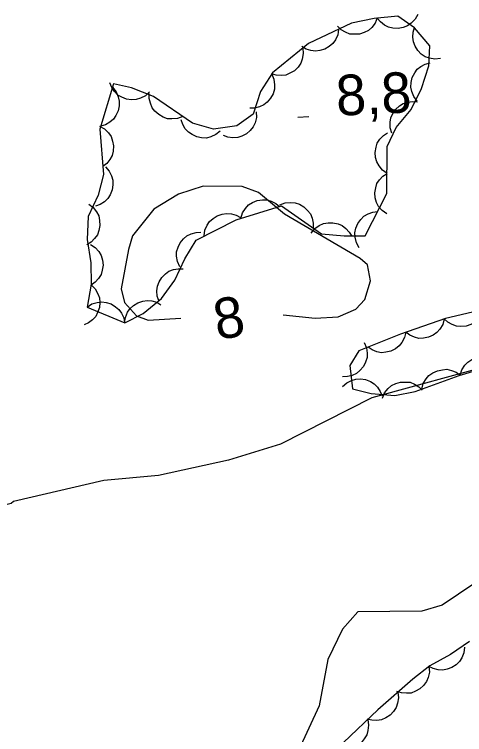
# Model space of a CAD drawing. Extents: x 336540 to 340074, y 5572036 to 5573747.
# Drawn here: x 337258.9 to 337292.2, y 5573400.2 to 5573453.4 of the extents above; entities that cross this region are included whole.
import ezdxf

# ---------------------------------------------------------------- set-up
doc = ezdxf.new("R2010")
doc.units = 0
for name, color, linetype in [('Niveau 2', 7, 'Continuous'), ('Niveau 3', 7, 'Continuous'), ('Niveau 44', 7, 'Continuous')]:
    doc.layers.add(name, color=color, linetype=linetype)

msp = doc.modelspace()

# ---------------------------------------------------------------- linework, layer by layer
at = {"layer": 'Niveau 2'}
for points in [[(337278.81, 5573431.22), (337281.17, 5573430.99), (337282.87, 5573431.07), (337284.18, 5573431.64), (337284.83, 5573432.37), (337285.26, 5573433.75), (337285.04, 5573434.93), (337284.49, 5573435.4), (337278.9, 5573438.67), (337276.98, 5573440.28), (337275.76, 5573440.72), (337272.88, 5573440.74), (337271.05, 5573440.14), (337269.24, 5573439.03), (337267.65, 5573437.08), (337267.37, 5573436.05), (337266.83, 5573433.14), (337267.07, 5573432.13), (337267.96, 5573431.15), (337268.82, 5573430.84), (337271.23, 5573430.97)], [(337294.54, 5573427.61), (337285.36, 5573425.09), (337278.6, 5573421.67), (337274.77, 5573420.48), (337269.59, 5573419.36), (337265.53, 5573418.98), (337258.86, 5573417.44), (337258.68, 5573417.27), (337251.83, 5573415.56), (337247.63, 5573415), (337244.3, 5573413.81), (337240.44, 5573413.28), (337234.49, 5573413.82), (337229.7, 5573414.92), (337224.61, 5573415.18)], [(337355.11, 5573415.09), (337349.27, 5573419.89), (337346.8, 5573421.81), (337345.06, 5573422.91), (337338.64, 5573425.8), (337335.92, 5573426), (337332.88, 5573425.84), (337327.36, 5573424.71), (337325.2, 5573423.76), (337322.37, 5573423.09), (337315.69, 5573421.05), (337312.57, 5573419.37), (337306.05, 5573414.45), (337303.57, 5573413.29), (337300.54, 5573412.98), (337297.97, 5573413.35), (337295.47, 5573413.06), (337290.56, 5573409.76), (337289.06, 5573409.33), (337284.31, 5573409.27), (337283.19, 5573408), (337282.11, 5573405.75), (337281.46, 5573402.32), (337279.94, 5573399.02)]]:
    msp.add_lwpolyline(points, dxfattribs=at)
at = {"layer": 'Niveau 3'}
msp.add_line((337279.89, 5573445.84), (337280.69, 5573445.88), dxfattribs=at)
at = {"layer": 'Niveau 44'}
for points in [[(337288.75, 5573453.44), (337288.55, 5573453.08), (337288.26, 5573452.79), (337288, 5573452.59), (337287.67, 5573452.47), (337287.31, 5573452.4), (337286.92, 5573452.43), (337286.6, 5573452.49), (337286.29, 5573452.65), (337285.99, 5573452.88), (337285.76, 5573453.15)], [(337264.31, 5573431.8), (337267.1, 5573430.64), (337268.45, 5573431.32), (337269.8, 5573432.44), (337270.79, 5573433.79), (337271.52, 5573435.38), (337272.37, 5573436.76), (337275.33, 5573438.26), (337278.67, 5573439.28), (337281.64, 5573437.21), (337283.31, 5573437.08), (337284.86, 5573437.07), (337286.47, 5573440.19), (337286.5, 5573443.67), (337287.16, 5573445.07), (337288.27, 5573446.42), (337289.02, 5573447.96), (337289.58, 5573449.63), (337289.64, 5573451.11), (337288.52, 5573452.45), (337287.27, 5573453.3), (337285.53, 5573453.13), (337283.86, 5573452.78), (337280.68, 5573451.3), (337278.02, 5573449.12), (337277.12, 5573447.73), (337276.57, 5573446.07), (337275.37, 5573445.2), (337273.64, 5573444.96), (337272.1, 5573445.41), (337269.22, 5573447.37), (337267.59, 5573448.01), (337266.26, 5573448.31), (337265.25, 5573444.95), (337265.52, 5573441.61), (337265.13, 5573440.07), (337264.38, 5573438.49), (337264.31, 5573436.81), (337264.58, 5573435.08), (337264.61, 5573433.49), (337264.31, 5573431.8)], [(337285.76, 5573453.18), (337285.6, 5573452.79), (337285.35, 5573452.48), (337285.11, 5573452.25), (337284.79, 5573452.09), (337284.44, 5573451.99), (337284.05, 5573451.97), (337283.73, 5573451.99), (337283.4, 5573452.12), (337283.08, 5573452.31), (337282.82, 5573452.56)], [(337282.9, 5573452.33), (337282.83, 5573451.92), (337282.66, 5573451.56), (337282.47, 5573451.28), (337282.2, 5573451.06), (337281.88, 5573450.87), (337281.51, 5573450.77), (337281.19, 5573450.72), (337280.84, 5573450.77), (337280.49, 5573450.88), (337280.18, 5573451.07)], [(337290.43, 5573450.17), (337290.01, 5573450.12), (337289.61, 5573450.2), (337289.3, 5573450.31), (337289.01, 5573450.51), (337288.75, 5573450.77), (337288.56, 5573451.1), (337288.43, 5573451.4), (337288.39, 5573451.75), (337288.41, 5573452.12), (337288.5, 5573452.47)], [(337280.25, 5573450.95), (337280.29, 5573450.54), (337280.21, 5573450.14), (337280.1, 5573449.83), (337279.9, 5573449.54), (337279.63, 5573449.28), (337279.3, 5573449.09), (337279, 5573448.96), (337278.65, 5573448.92), (337278.28, 5573448.95), (337277.93, 5573449.05)], [(337288.71, 5573447.02), (337288.45, 5573447.36), (337288.31, 5573447.74), (337288.24, 5573448.06), (337288.26, 5573448.41), (337288.35, 5573448.77), (337288.53, 5573449.11), (337288.71, 5573449.38), (337288.99, 5573449.59), (337289.31, 5573449.77), (337289.66, 5573449.87)], [(337277.96, 5573449.03), (337278.12, 5573448.64), (337278.17, 5573448.24), (337278.16, 5573447.91), (337278.05, 5573447.57), (337277.87, 5573447.25), (337277.62, 5573446.96), (337277.37, 5573446.75), (337277.05, 5573446.61), (337276.69, 5573446.52), (337276.33, 5573446.51)], [(337268.92, 5573447.71), (337268.61, 5573447.42), (337268.25, 5573447.24), (337267.94, 5573447.14), (337267.58, 5573447.13), (337267.22, 5573447.18), (337266.86, 5573447.32), (337266.58, 5573447.48), (337266.33, 5573447.73), (337266.12, 5573448.04), (337265.99, 5573448.37)], [(337266.18, 5573448.05), (337266.44, 5573447.72), (337266.6, 5573447.35), (337266.68, 5573447.03), (337266.67, 5573446.68), (337266.6, 5573446.31), (337266.43, 5573445.97), (337266.25, 5573445.7), (337265.98, 5573445.47), (337265.66, 5573445.28), (337265.32, 5573445.17)], [(337271.38, 5573445.9), (337270.99, 5573445.75), (337270.58, 5573445.71), (337270.25, 5573445.73), (337269.92, 5573445.85), (337269.6, 5573446.03), (337269.32, 5573446.29), (337269.11, 5573446.54), (337268.98, 5573446.87), (337268.9, 5573447.23), (337268.9, 5573447.59)], [(337286.83, 5573444.66), (337286.71, 5573445.06), (337286.71, 5573445.47), (337286.76, 5573445.8), (337286.9, 5573446.12), (337287.11, 5573446.42), (337287.4, 5573446.67), (337287.67, 5573446.86), (337288.01, 5573446.96), (337288.37, 5573447.01), (337288.73, 5573446.98)], [(337276.81, 5573446.24), (337276.82, 5573445.82), (337276.72, 5573445.43), (337276.59, 5573445.13), (337276.37, 5573444.85), (337276.09, 5573444.61), (337275.74, 5573444.44), (337275.44, 5573444.33), (337275.09, 5573444.31), (337274.72, 5573444.36), (337274.38, 5573444.48)], [(337274.14, 5573444.81), (337273.82, 5573444.55), (337273.44, 5573444.39), (337273.13, 5573444.3), (337272.77, 5573444.31), (337272.41, 5573444.39), (337272.07, 5573444.55), (337271.79, 5573444.73), (337271.56, 5573444.99), (337271.37, 5573445.31), (337271.26, 5573445.65)], [(337265.23, 5573445.18), (337265.59, 5573444.98), (337265.88, 5573444.68), (337266.07, 5573444.42), (337266.19, 5573444.08), (337266.25, 5573443.72), (337266.22, 5573443.34), (337266.15, 5573443.02), (337265.98, 5573442.71), (337265.75, 5573442.42), (337265.47, 5573442.19)], [(337286.48, 5573441.69), (337286.14, 5573441.93), (337285.89, 5573442.25), (337285.72, 5573442.53), (337285.63, 5573442.87), (337285.6, 5573443.24), (337285.67, 5573443.62), (337285.76, 5573443.93), (337285.95, 5573444.22), (337286.21, 5573444.49), (337286.51, 5573444.69)], [(337265.66, 5573442.18), (337265.94, 5573441.86), (337266.11, 5573441.5), (337266.21, 5573441.18), (337266.21, 5573440.83), (337266.15, 5573440.46), (337266, 5573440.11), (337265.84, 5573439.83), (337265.58, 5573439.59), (337265.27, 5573439.39), (337264.93, 5573439.27)], [(337286.46, 5573438.69), (337286.11, 5573438.93), (337285.86, 5573439.25), (337285.69, 5573439.53), (337285.6, 5573439.87), (337285.57, 5573440.24), (337285.64, 5573440.62), (337285.73, 5573440.93), (337285.93, 5573441.22), (337286.18, 5573441.49), (337286.48, 5573441.69)], [(337275.66, 5573438.36), (337275.79, 5573438.76), (337276.01, 5573439.1), (337276.23, 5573439.35), (337276.53, 5573439.53), (337276.88, 5573439.67), (337277.26, 5573439.72), (337277.58, 5573439.73), (337277.92, 5573439.63), (337278.25, 5573439.46), (337278.53, 5573439.24)], [(337264.42, 5573439.41), (337264.75, 5573439.16), (337265, 5573438.84), (337265.16, 5573438.55), (337265.23, 5573438.2), (337265.25, 5573437.84), (337265.17, 5573437.46), (337265.07, 5573437.15), (337264.86, 5573436.86), (337264.6, 5573436.6), (337264.29, 5573436.41)], [(337278.55, 5573439.36), (337278.94, 5573439.51), (337279.35, 5573439.54), (337279.68, 5573439.52), (337280.01, 5573439.4), (337280.33, 5573439.22), (337280.6, 5573438.95), (337280.81, 5573438.7), (337280.94, 5573438.37), (337281.02, 5573438.01), (337281.01, 5573437.65)], [(337272.97, 5573437.06), (337273.02, 5573437.48), (337273.18, 5573437.85), (337273.36, 5573438.13), (337273.62, 5573438.36), (337273.93, 5573438.56), (337274.3, 5573438.67), (337274.62, 5573438.73), (337274.97, 5573438.69), (337275.33, 5573438.59), (337275.64, 5573438.42)], [(337284.41, 5573436.19), (337284.21, 5573436.56), (337284.12, 5573436.96), (337284.1, 5573437.29), (337284.18, 5573437.63), (337284.32, 5573437.97), (337284.55, 5573438.28), (337284.77, 5573438.52), (337285.08, 5573438.69), (337285.43, 5573438.82), (337285.78, 5573438.86)], [(337280.88, 5573437.27), (337281.14, 5573437.6), (337281.47, 5573437.83), (337281.77, 5573437.98), (337282.12, 5573438.04), (337282.48, 5573438.04), (337282.86, 5573437.95), (337283.16, 5573437.84), (337283.44, 5573437.62), (337283.69, 5573437.35), (337283.87, 5573437.04)], [(337271.15, 5573434.77), (337270.98, 5573435.16), (337270.92, 5573435.56), (337270.92, 5573435.89), (337271.03, 5573436.23), (337271.19, 5573436.56), (337271.44, 5573436.84), (337271.68, 5573437.07), (337272, 5573437.21), (337272.36, 5573437.31), (337272.72, 5573437.33)], [(337264.55, 5573436.43), (337264.9, 5573436.21), (337265.17, 5573435.9), (337265.34, 5573435.62), (337265.44, 5573435.28), (337265.48, 5573434.91), (337265.42, 5573434.53), (337265.34, 5573434.22), (337265.15, 5573433.92), (337264.91, 5573433.64), (337264.61, 5573433.43)], [(337269.63, 5573432.21), (337269.49, 5573432.6), (337269.47, 5573433.01), (337269.5, 5573433.34), (337269.63, 5573433.66), (337269.82, 5573433.98), (337270.09, 5573434.25), (337270.35, 5573434.45), (337270.68, 5573434.57), (337271.04, 5573434.64), (337271.4, 5573434.63)], [(337264.6, 5573433.44), (337264.9, 5573433.14), (337265.1, 5573432.79), (337265.22, 5573432.48), (337265.25, 5573432.13), (337265.21, 5573431.76), (337265.08, 5573431.4), (337264.94, 5573431.11), (337264.7, 5573430.85), (337264.4, 5573430.63), (337264.08, 5573430.48)], [(337264.31, 5573431.8), (337264.66, 5573432.03), (337265.05, 5573432.14), (337265.38, 5573432.2), (337265.72, 5573432.15), (337266.08, 5573432.04), (337266.4, 5573431.83), (337266.66, 5573431.63), (337266.85, 5573431.34), (337267.01, 5573431), (337267.08, 5573430.65)], [(337267.08, 5573430.63), (337267.13, 5573431.04), (337267.3, 5573431.42), (337267.48, 5573431.7), (337267.74, 5573431.93), (337268.05, 5573432.12), (337268.42, 5573432.24), (337268.74, 5573432.3), (337269.09, 5573432.26), (337269.45, 5573432.16), (337269.76, 5573431.98)], [(337297.4, 5573432.5), (337290.8, 5573430.96), (337287.48, 5573429.8), (337284.4, 5573428.56), (337283.72, 5573427.48), (337283.92, 5573425.75), (337285.3, 5573425.42), (337287.05, 5573425.26), (337288.56, 5573425.55), (337291.81, 5573426.74), (337295.17, 5573427.76)], [(337293.62, 5573431.62), (337293.47, 5573431.23), (337293.22, 5573430.91), (337292.99, 5573430.68), (337292.68, 5573430.51), (337292.33, 5573430.4), (337291.94, 5573430.37), (337291.62, 5573430.39), (337291.29, 5573430.51), (337290.97, 5573430.69), (337290.7, 5573430.94)], [(337290.7, 5573430.93), (337290.6, 5573430.52), (337290.38, 5573430.18), (337290.17, 5573429.92), (337289.88, 5573429.72), (337289.55, 5573429.57), (337289.17, 5573429.51), (337288.84, 5573429.49), (337288.5, 5573429.57), (337288.16, 5573429.72), (337287.87, 5573429.94)], [(337287.86, 5573429.95), (337287.78, 5573429.55), (337287.58, 5573429.19), (337287.38, 5573428.93), (337287.1, 5573428.72), (337286.77, 5573428.55), (337286.4, 5573428.47), (337286.07, 5573428.43), (337285.73, 5573428.5), (337285.38, 5573428.63), (337285.08, 5573428.83)], [(337284.79, 5573429.18), (337284.96, 5573428.8), (337285.01, 5573428.4), (337285, 5573428.07), (337284.9, 5573427.73), (337284.73, 5573427.4), (337284.47, 5573427.12), (337284.23, 5573426.9), (337283.91, 5573426.75), (337283.55, 5573426.66), (337283.19, 5573426.64)], [(337291.88, 5573426.76), (337292, 5573427.16), (337292.23, 5573427.5), (337292.45, 5573427.74), (337292.75, 5573427.93), (337293.09, 5573428.07), (337293.47, 5573428.11), (337293.8, 5573428.12), (337294.14, 5573428.02), (337294.47, 5573427.86), (337294.75, 5573427.63)], [(337289.06, 5573425.73), (337289.16, 5573426.14), (337289.37, 5573426.49), (337289.58, 5573426.75), (337289.86, 5573426.95), (337290.2, 5573427.1), (337290.58, 5573427.17), (337290.9, 5573427.2), (337291.24, 5573427.12), (337291.59, 5573426.98), (337291.88, 5573426.76)], [(337283.19, 5573425.93), (337283.5, 5573426.21), (337283.86, 5573426.38), (337284.18, 5573426.48), (337284.53, 5573426.49), (337284.89, 5573426.44), (337285.25, 5573426.29), (337285.53, 5573426.13), (337285.77, 5573425.87), (337285.98, 5573425.56), (337286.11, 5573425.23)], [(337286.14, 5573425.08), (337286.3, 5573425.47), (337286.56, 5573425.78), (337286.81, 5573426), (337287.13, 5573426.15), (337287.48, 5573426.26), (337287.86, 5573426.26), (337288.19, 5573426.24), (337288.51, 5573426.1), (337288.83, 5573425.91), (337289.08, 5573425.65)], [(337292.57, 5573407.09), (337291.18, 5573406.11), (337289.64, 5573405.28), (337288.38, 5573404.3), (337285.8, 5573402.03), (337283.27, 5573399.6)], [(337292.21, 5573406.67), (337292.17, 5573406.25), (337292.01, 5573405.88), (337291.85, 5573405.59), (337291.59, 5573405.35), (337291.28, 5573405.15), (337290.92, 5573405.02), (337290.6, 5573404.95), (337290.25, 5573404.98), (337289.89, 5573405.08), (337289.57, 5573405.24)], [(337289.58, 5573405.23), (337289.61, 5573404.82), (337289.51, 5573404.42), (337289.4, 5573404.11), (337289.18, 5573403.83), (337288.91, 5573403.58), (337288.58, 5573403.4), (337288.27, 5573403.27), (337287.92, 5573403.25), (337287.55, 5573403.28), (337287.21, 5573403.39)], [(337287.27, 5573403.32), (337287.32, 5573402.91), (337287.25, 5573402.51), (337287.15, 5573402.19), (337286.96, 5573401.9), (337286.7, 5573401.63), (337286.38, 5573401.43), (337286.08, 5573401.29), (337285.73, 5573401.24), (337285.36, 5573401.25), (337285.02, 5573401.34)], [(337285.05, 5573401.31), (337285.12, 5573400.89), (337285.07, 5573400.49), (337284.98, 5573400.17), (337284.8, 5573399.87), (337284.56, 5573399.59), (337284.24, 5573399.38), (337283.95, 5573399.22), (337283.61, 5573399.16), (337283.23, 5573399.15), (337282.88, 5573399.23)]]:
    msp.add_lwpolyline(points, dxfattribs=at)

# ---------------------------------------------------------------- texts
at = {"layer": 'Niveau 2'}
msp.add_text('8', height=3, rotation=9.7394, dxfattribs=at).set_placement((337273.93, 5573429.36))
at = {"layer": 'Niveau 3'}
msp.add_text('8,8    ', height=3, rotation=2.7712, dxfattribs=at).set_placement((337282.77, 5573445.94))

doc.saveas('drawing.dxf')
